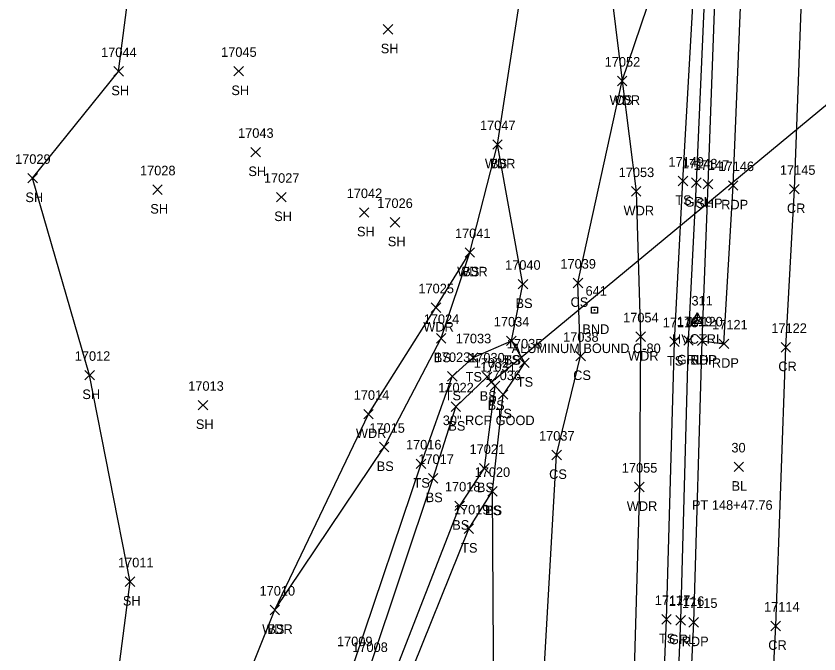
# Model space of a CAD drawing. Extents: x 1439173 to 1457902, y 641926 to 659889.
# Drawn here: x 1445536.6 to 1445704.7, y 656878.7 to 657012.1 of the extents above; entities that cross this region are included whole.
import ezdxf

# ---------------------------------------------------------------- set-up
doc = ezdxf.new("R2010")
doc.units = 0
for name, color, linetype in [('C_A', 7, 'Continuous'), ('C_C', 7, 'Continuous'), ('C_I', 7, 'Continuous'), ('C_TIC', 7, 'Continuous'), ('CPSM', 7, 'Continuous'), ('D_A', 7, 'Continuous'), ('D_C', 7, 'Continuous'), ('D_I', 7, 'Continuous'), ('D_TIC', 7, 'Continuous'), ('DCP', 7, 'Continuous'), ('L_A', 7, 'Continuous'), ('L_I', 7, 'Continuous'), ('L_TIC', 7, 'Continuous'), ('LAWA', 7, 'Continuous'), ('LELB', 7, 'Continuous'), ('Level 18', 7, 'Continuous'), ('LSOGP', 7, 'Continuous'), ('M_A', 7, 'Continuous'), ('M_C', 7, 'Continuous'), ('M_I', 7, 'Continuous'), ('P_A', 7, 'Continuous'), ('P_I', 7, 'Continuous'), ('P_TIC', 7, 'Continuous'), ('PET', 7, 'Continuous'), ('PRC', 7, 'Continuous'), ('PSP', 7, 'Continuous'), ('R_A', 7, 'Continuous'), ('R_I', 7, 'Continuous'), ('R_TIC', 7, 'Continuous'), ('RGR', 7, 'Continuous')]:
    doc.layers.add(name, color=color, linetype=linetype)

msp = doc.modelspace()

# ---------------------------------------------------------------- linework, layer by layer
at = {"layer": 'C_TIC'}
for points in [[(1445686.9, 656916.85), (1445688.89, 656918.85)], [(1445688.89, 656916.85), (1445686.9, 656918.85)]]:
    msp.add_lwpolyline(points, dxfattribs=at)
at = {"layer": 'CPSM'}
for p, q in [((1445677.96, 656947.86), (1445679.21, 656950.03)), ((1445677.96, 656947.86), (1445679.21, 656948.59)), ((1445680.46, 656947.86), (1445679.21, 656950.03)), ((1445679.21, 656948.59), (1445679.21, 656950.03)), ((1445679.21, 656948.59), (1445679.21, 656948.59)), ((1445679.21, 656948.59), (1445680.46, 656947.86)), ((1445677.96, 656947.86), (1445680.46, 656947.86))]:
    msp.add_line(p, q, dxfattribs=at)
at = {"layer": 'D_TIC'}
for points in [[(1445635.07, 656934.57), (1445637.07, 656936.57)], [(1445637.07, 656934.57), (1445635.07, 656936.57)]]:
    msp.add_lwpolyline(points, dxfattribs=at)
at = {"layer": 'DCP'}
msp.add_lwpolyline([(1445636.07, 656935.57), (1445759.09, 657037.32)], dxfattribs=at)
at = {"layer": 'L_TIC'}
for points in [[(1445613.44, 657008.35), (1445615.44, 657010.35)], [(1445615.44, 657008.35), (1445613.44, 657010.35)], [(1445557.05, 656999.55), (1445559.05, 657001.55)], [(1445559.05, 656999.55), (1445557.05, 657001.55)], [(1445582.18, 656999.6), (1445584.18, 657001.6)], [(1445584.18, 656999.6), (1445582.18, 657001.6)], [(1445662.48, 656997.56), (1445664.48, 656999.56)], [(1445664.48, 656997.56), (1445662.48, 656999.56)], [(1445662.48, 656997.56), (1445664.48, 656999.56)], [(1445664.48, 656997.56), (1445662.48, 656999.56)], [(1445636.38, 656984.27), (1445638.38, 656986.27)], [(1445638.38, 656984.27), (1445636.38, 656986.27)], [(1445636.38, 656984.27), (1445638.38, 656986.27)], [(1445638.38, 656984.27), (1445636.38, 656986.27)], [(1445585.73, 656982.66), (1445587.73, 656984.66)], [(1445587.73, 656982.66), (1445585.73, 656984.66)], [(1445539.05, 656977.22), (1445541.05, 656979.22)], [(1445541.05, 656977.22), (1445539.05, 656979.22)], [(1445675.19, 656976.63), (1445677.19, 656978.63)], [(1445677.19, 656976.63), (1445675.19, 656978.63)], [(1445565.2, 656974.82), (1445567.2, 656976.82)], [(1445567.2, 656974.82), (1445565.2, 656976.82)], [(1445665.41, 656974.45), (1445667.41, 656976.45)], [(1445667.41, 656974.45), (1445665.41, 656976.45)], [(1445591.14, 656973.25), (1445593.14, 656975.25)], [(1445593.14, 656973.25), (1445591.14, 656975.25)], [(1445608.47, 656970.05), (1445610.47, 656972.05)], [(1445610.47, 656970.05), (1445608.47, 656972.05)], [(1445614.93, 656967.99), (1445616.93, 656969.99)], [(1445616.93, 656967.99), (1445614.93, 656969.99)], [(1445630.57, 656961.68), (1445632.57, 656963.68)], [(1445632.57, 656961.68), (1445630.57, 656963.68)], [(1445630.57, 656961.68), (1445632.57, 656963.68)], [(1445632.57, 656961.68), (1445630.57, 656963.68)], [(1445641.71, 656955.06), (1445643.71, 656957.06)], [(1445643.71, 656955.06), (1445641.71, 656957.06)], [(1445653.22, 656955.3), (1445655.22, 656957.3)], [(1445655.22, 656955.3), (1445653.22, 656957.3)], [(1445623.48, 656950.14), (1445625.48, 656952.14)], [(1445625.48, 656950.14), (1445623.48, 656952.14)], [(1445624.59, 656943.73), (1445626.59, 656945.73)], [(1445626.59, 656943.73), (1445624.59, 656945.73)], [(1445639.27, 656943.2), (1445641.27, 656945.2)], [(1445641.27, 656943.2), (1445639.27, 656945.2)], [(1445639.27, 656943.2), (1445641.27, 656945.2)], [(1445641.27, 656943.2), (1445639.27, 656945.2)], [(1445666.34, 656944.06), (1445668.34, 656946.06)], [(1445668.34, 656944.06), (1445666.34, 656946.06)], [(1445673.43, 656943.03), (1445675.43, 656945.03)], [(1445675.43, 656943.03), (1445673.43, 656945.03)], [(1445631.29, 656939.68), (1445633.29, 656941.68)], [(1445633.29, 656939.68), (1445631.29, 656941.68)], [(1445653.78, 656940), (1445655.78, 656942)], [(1445655.78, 656940), (1445653.78, 656942)], [(1445642, 656938.6), (1445644, 656940.6)], [(1445644, 656938.6), (1445642, 656940.6)], [(1445550.98, 656936.02), (1445552.98, 656938.02)], [(1445552.98, 656936.02), (1445550.98, 656938.02)], [(1445626.9, 656935.77), (1445628.9, 656937.77)], [(1445628.9, 656935.77), (1445626.9, 656937.77)], [(1445634.2, 656935.67), (1445636.2, 656937.67)], [(1445636.2, 656935.67), (1445634.2, 656937.67)], [(1445635.87, 656933.76), (1445637.87, 656935.76)], [(1445637.87, 656933.76), (1445635.87, 656935.76)], [(1445635.87, 656933.76), (1445637.87, 656935.76)], [(1445637.87, 656933.76), (1445635.87, 656935.76)], [(1445637.57, 656931.98), (1445639.57, 656933.98)], [(1445639.57, 656931.98), (1445637.57, 656933.98)], [(1445637.57, 656931.98), (1445639.57, 656933.98)], [(1445639.57, 656931.98), (1445637.57, 656933.98)], [(1445574.74, 656929.75), (1445576.74, 656931.75)], [(1445576.74, 656929.75), (1445574.74, 656931.75)], [(1445627.64, 656929.41), (1445629.64, 656931.41)], [(1445629.64, 656929.41), (1445627.64, 656931.41)], [(1445609.37, 656927.86), (1445611.37, 656929.86)], [(1445611.37, 656927.86), (1445609.37, 656929.86)], [(1445612.64, 656920.97), (1445614.64, 656922.97)], [(1445614.64, 656920.97), (1445612.64, 656922.97)], [(1445648.74, 656919.32), (1445650.74, 656921.32)], [(1445650.74, 656919.32), (1445648.74, 656921.32)], [(1445620.37, 656917.48), (1445622.37, 656919.48)], [(1445622.37, 656917.48), (1445620.37, 656919.48)], [(1445633.62, 656916.54), (1445635.62, 656918.54)], [(1445635.62, 656916.54), (1445633.62, 656918.54)], [(1445622.9, 656914.45), (1445624.9, 656916.45)], [(1445624.9, 656914.45), (1445622.9, 656916.45)], [(1445635.33, 656911.74), (1445637.33, 656913.74)], [(1445637.33, 656911.74), (1445635.33, 656913.74)], [(1445635.33, 656911.74), (1445637.33, 656913.74)], [(1445637.33, 656911.74), (1445635.33, 656913.74)], [(1445666.07, 656912.63), (1445668.07, 656914.63)], [(1445668.07, 656912.63), (1445666.07, 656914.63)], [(1445628.46, 656908.69), (1445630.46, 656910.69)], [(1445630.46, 656908.69), (1445628.46, 656910.69)], [(1445630.36, 656903.89), (1445632.36, 656905.89)], [(1445632.36, 656903.89), (1445630.36, 656905.89)], [(1445559.45, 656892.82), (1445561.45, 656894.82)], [(1445561.45, 656892.82), (1445559.45, 656894.82)], [(1445589.75, 656886.9), (1445591.75, 656888.9)], [(1445591.75, 656886.9), (1445589.75, 656888.9)], [(1445589.75, 656886.9), (1445591.75, 656888.9)], [(1445591.75, 656886.9), (1445589.75, 656888.9)], [(1445671.76, 656884.93), (1445673.76, 656886.93)], [(1445673.76, 656884.93), (1445671.76, 656886.93)]]:
    msp.add_lwpolyline(points, dxfattribs=at)
at = {"layer": 'LAWA'}
msp.add_lwpolyline([(1445549.16, 656787.26), (1445560.04, 656817.25), (1445574.33, 656847.17), (1445590.75, 656887.9), (1445610.37, 656928.86), (1445624.48, 656951.14), (1445631.57, 656962.68), (1445637.38, 656985.27), (1445642.6, 657019.17), (1445642.86, 657045.1), (1445656.15, 657048.74), (1445660.69, 657021.25), (1445663.48, 656998.56), (1445666.41, 656975.45), (1445667.34, 656945.06), (1445667.07, 656913.63), (1445665.91, 656873.01), (1445660.77, 656837.45), (1445662.23, 656800.08), (1445660.26, 656770.47)], dxfattribs=at)
at = {"layer": 'LELB'}
for points in [[(1445650.23, 656711.75), (1445647.66, 656736.62), (1445649.73, 656770.68), (1445651.41, 656806), (1445649.65, 656830.02), (1445646.21, 656859.33), (1445649.74, 656920.32), (1445654.78, 656941), (1445654.22, 656956.3), (1445663.48, 656998.56), (1445672.68, 657025.79), (1445670.34, 657078.53), (1445676.35, 657121.77), (1445679.07, 657170.34), (1445681.77, 657226.91), (1445684.63, 657279.22), (1445685.42, 657325.77), (1445684.38, 657371.66), (1445688.17, 657412.44), (1445687.41, 657443.56)], [(1445669.08, 656788.22), (1445670.63, 656835.19), (1445672.76, 656885.93), (1445674.43, 656944.03), (1445676.19, 656977.63), (1445678.8, 657024.14), (1445680.16, 657078.86), (1445681.92, 657121.79), (1445685.16, 657169.95), (1445686.84, 657226.5), (1445689.82, 657278.84), (1445690.63, 657325.19), (1445692.61, 657371.23), (1445694.53, 657411.5), (1445694.73, 657442.59)], [(1445640.27, 656944.2), (1445642.71, 656956.06), (1445637.38, 656985.27)], [(1445590.75, 656887.9), (1445613.64, 656921.97), (1445625.59, 656944.73), (1445631.57, 656962.68)], [(1445560.04, 656817.25), (1445585.14, 656833.03), (1445607.53, 656877.33), (1445621.37, 656918.48), (1445627.9, 656936.77), (1445632.29, 656940.68), (1445640.27, 656944.2), (1445643, 656939.6), (1445638.57, 656932.98)], [(1445560.04, 656817.25), (1445588.35, 656831.92), (1445610.71, 656876.11), (1445623.9, 656915.45), (1445628.64, 656930.41), (1445635.2, 656936.67), (1445636.87, 656934.76)], [(1445574.94, 656810.71), (1445594.14, 656827.98), (1445615.23, 656873.14), (1445629.46, 656909.69), (1445634.62, 656917.54), (1445636.87, 656934.76)], [(1445574.94, 656810.71), (1445599.9, 656826.43), (1445617.75, 656871.15), (1445631.36, 656904.89), (1445636.33, 656912.74), (1445638.57, 656932.98)], [(1445643.84, 656401.58), (1445642.29, 656409.32), (1445638.69, 656445.44), (1445637.3, 656496.33), (1445637.85, 656534.14), (1445636.46, 656585.29), (1445644.39, 656639.69), (1445645.64, 656671.81), (1445650.23, 656711.75), (1445623.9, 656738.63), (1445636.97, 656772.03), (1445631.36, 656805.07), (1445638.69, 656835.26), (1445636.61, 656867.9), (1445636.33, 656912.74)]]:
    msp.add_lwpolyline(points, dxfattribs=at)
at = {"layer": 'Level 18'}
msp.add_lwpolyline([(1445657.03, 656951.26), (1445658.28, 656951.26), (1445658.28, 656950.01), (1445657.03, 656950.01)], close=True, dxfattribs=at)
msp.add_circle((1445657.66, 656950.64), 0.0833, dxfattribs=at)
at = {"layer": 'LSOGP'}
msp.add_lwpolyline([(1445549.16, 656787.26), (1445555.68, 656856.68), (1445560.45, 656893.82), (1445551.97, 656937.02), (1445540.05, 656978.22), (1445558.04, 657000.54), (1445565.23, 657056.03), (1445566.69, 657103.26), (1445566.42, 657159.75), (1445569.17, 657208.09), (1445569.74, 657248.86), (1445569.16, 657298.43), (1445580.1, 657325.58), (1445578.48, 657375.66), (1445581.22, 657434.26)], dxfattribs=at)
at = {"layer": 'P_TIC'}
for points in [[(1445680.46, 656975.96), (1445682.46, 656977.96)], [(1445682.46, 656975.96), (1445680.46, 656977.96)], [(1445685.72, 656975.7), (1445687.72, 656977.7)], [(1445687.72, 656975.7), (1445685.72, 656977.7)], [(1445698.53, 656974.93), (1445700.53, 656976.93)], [(1445700.53, 656974.93), (1445698.53, 656976.93)], [(1445679.21, 656943.21), (1445681.21, 656945.21)], [(1445681.21, 656943.21), (1445679.21, 656945.21)], [(1445679.21, 656943.21), (1445681.21, 656945.21)], [(1445681.21, 656943.21), (1445679.21, 656945.21)], [(1445683.77, 656942.57), (1445685.77, 656944.57)], [(1445685.77, 656942.57), (1445683.77, 656944.57)], [(1445696.73, 656941.86), (1445698.73, 656943.86)], [(1445698.73, 656941.86), (1445696.73, 656943.86)], [(1445677.45, 656884.33), (1445679.45, 656886.33)], [(1445679.45, 656884.33), (1445677.45, 656886.33)], [(1445694.63, 656883.56), (1445696.63, 656885.56)], [(1445696.63, 656883.56), (1445694.63, 656885.56)]]:
    msp.add_lwpolyline(points, dxfattribs=at)
at = {"layer": 'PET'}
msp.add_lwpolyline([(1445674.06, 656787.97), (1445676.13, 656836.05), (1445678.45, 656885.33), (1445680.21, 656944.21), (1445684.77, 656943.57), (1445686.72, 656976.7), (1445688.69, 657024.27), (1445691.25, 657078.98), (1445693.14, 657120.79), (1445695.32, 657171.42), (1445697.69, 657225.98), (1445700.13, 657278.72), (1445702.21, 657325.19), (1445703.68, 657371.46), (1445705.22, 657409.94), (1445706.05, 657442.81)], dxfattribs=at)
at = {"layer": 'PRC'}
msp.add_lwpolyline([(1445688.91, 656739.66), (1445692.12, 656804.69), (1445693.14, 656836.42), (1445695.63, 656884.56), (1445697.73, 656942.86), (1445699.53, 656975.93), (1445701.27, 657023.03), (1445703.69, 657078), (1445705.96, 657118.62), (1445708.36, 657172.58), (1445710.8, 657225.13), (1445713.11, 657277.87), (1445714.93, 657324.03), (1445716.27, 657370.27), (1445717.73, 657411.99), (1445719.32, 657456.29)], dxfattribs=at)
at = {"layer": 'PSP'}
msp.add_lwpolyline([(1445680.21, 656944.21), (1445681.46, 656976.96), (1445683.2, 657024.66), (1445685.97, 657078.85), (1445688.38, 657121.04), (1445690.34, 657171.43), (1445693.15, 657225.87), (1445694.74, 657279.06), (1445697.68, 657325.54), (1445699.13, 657371.56), (1445700.44, 657410.56), (1445701.14, 657442.77)], dxfattribs=at)
at = {"layer": 'R_TIC'}
for points in [[(1445678, 656976.26), (1445680, 656978.26)], [(1445680, 656976.26), (1445678, 656978.26)], [(1445676.37, 656943.26), (1445678.37, 656945.26)], [(1445678.37, 656943.26), (1445676.37, 656945.26)], [(1445674.74, 656884.75), (1445676.74, 656886.75)], [(1445676.74, 656884.75), (1445674.74, 656886.75)]]:
    msp.add_lwpolyline(points, dxfattribs=at)
at = {"layer": 'RGR'}
msp.add_lwpolyline([(1445671.83, 656788.08), (1445673.76, 656836.39), (1445675.74, 656885.75), (1445677.37, 656944.26), (1445679, 656977.26), (1445681.14, 657024.78), (1445683.77, 657078.99), (1445685.73, 657121.16), (1445687.63, 657171.34), (1445690, 657226.47), (1445692.06, 657279.07), (1445694.07, 657325.42), (1445695.84, 657371.69), (1445697.57, 657411.07), (1445697.86, 657442.22)], dxfattribs=at)

# ---------------------------------------------------------------- texts
at = {"layer": 'C_A'}
for s, p in [('HVCTRL', (1445673.9, 656943.59)), ('BL', (1445686.38, 656912.85))]:
    msp.add_text(s, height=2, dxfattribs=at).set_placement(p)
at = {"layer": 'C_C'}
msp.add_text('PT 148+47.76', height=2, dxfattribs=at).set_placement((1445678.09, 656908.85))
at = {"layer": 'C_I'}
for s, p in [('311', (1445677.98, 656951.59)), ('30', (1445686.34, 656920.85))]:
    msp.add_text(s, height=2, dxfattribs=at).set_placement(p)
at = {"layer": 'D_A'}
msp.add_text('P', height=2, dxfattribs=at).set_placement((1445635.45, 656930.57))
at = {"layer": 'D_C'}
msp.add_text('30" RCP GOOD', height=2, dxfattribs=at).set_placement((1445625.92, 656926.57))
at = {"layer": 'D_I'}
msp.add_text('17032', height=2, dxfattribs=at).set_placement((1445632.4, 656938.57))
at = {"layer": 'L_A'}
for s, p in [('SH', (1445612.93, 657004.35)), ('SH', (1445556.53, 656995.55)), ('SH', (1445581.66, 656995.6)), ('WDR', (1445660.84, 656993.56)), ('CS', (1445661.92, 656993.56)), ('WDR', (1445634.74, 656980.27)), ('BS', (1445635.82, 656980.27)), ('SH', (1445585.22, 656978.66)), ('SH', (1445538.54, 656973.22)), ('TS', (1445674.6, 656972.63)), ('SH', (1445564.69, 656970.82)), ('WDR', (1445663.77, 656970.45)), ('SH', (1445590.63, 656969.25)), ('SH', (1445607.95, 656966.05)), ('SH', (1445614.41, 656963.99)), ('WDR', (1445628.93, 656957.68)), ('BS', (1445630.01, 656957.68)), ('BS', (1445641.15, 656951.06)), ('CS', (1445652.66, 656951.3)), ('WDR', (1445621.84, 656946.14)), ('BS', (1445624.03, 656939.73)), ('WDR', (1445664.7, 656940.06)), ('TS', (1445638.68, 656939.2)), ('BS', (1445638.71, 656939.2)), ('TS', (1445672.84, 656939.03)), ('TS', (1445630.7, 656935.68)), ('TS', (1445641.41, 656934.6)), ('CS', (1445653.22, 656936)), ('SH', (1445550.46, 656932.02)), ('TS', (1445626.31, 656931.77)), ('BS', (1445633.64, 656931.67)), ('BS', (1445635.31, 656929.76)), ('BS', (1445635.31, 656929.76)), ('TS', (1445636.98, 656927.98)), ('TS', (1445636.98, 656927.98)), ('SH', (1445574.22, 656925.75)), ('BS', (1445627.08, 656925.41)), ('WDR', (1445607.73, 656923.86)), ('BS', (1445612.08, 656916.97)), ('CS', (1445648.18, 656915.32)), ('TS', (1445619.78, 656913.48)), ('BS', (1445633.06, 656912.54)), ('BS', (1445622.34, 656910.45)), ('TS', (1445634.74, 656907.74)), ('BS', (1445634.77, 656907.74)), ('WDR', (1445664.44, 656908.63)), ('BS', (1445627.9, 656904.69)), ('TS', (1445629.77, 656899.89)), ('SH', (1445558.94, 656888.82)), ('WDR', (1445588.11, 656882.9)), ('BS', (1445589.19, 656882.9)), ('TS', (1445671.17, 656880.93))]:
    msp.add_text(s, height=2, dxfattribs=at).set_placement(p)
at = {"layer": 'L_I'}
for s, p in [('17044', (1445554.38, 657003.55)), ('17045', (1445579.51, 657003.6)), ('17052', (1445659.81, 657001.56)), ('17052', (1445659.81, 657001.56)), ('17047', (1445633.71, 656988.27)), ('17047', (1445633.71, 656988.27)), ('17043', (1445583.06, 656986.66)), ('17029', (1445536.38, 656981.22)), ('17149', (1445673.16, 656980.63)), ('17028', (1445562.53, 656978.82)), ('17053', (1445662.74, 656978.45)), ('17027', (1445588.47, 656977.25)), ('17042', (1445605.8, 656974.05)), ('17026', (1445612.2, 656971.99)), ('17041', (1445628.47, 656965.68)), ('17041', (1445628.47, 656965.68)), ('17040', (1445638.96, 656959.06)), ('17039', (1445650.54, 656959.3)), ('17025', (1445620.81, 656954.14)), ('17054', (1445663.67, 656948.06)), ('17024', (1445621.92, 656947.73)), ('17034', (1445636.6, 656947.2)), ('17034', (1445636.6, 656947.2)), ('17118', (1445671.97, 656947.03)), ('17033', (1445628.62, 656943.68)), ('17038', (1445651.11, 656944)), ('17035', (1445639.33, 656942.6)), ('17012', (1445548.87, 656940.02)), ('17023', (1445624.23, 656939.77)), ('17030', (1445631.44, 656939.67)), ('17031', (1445633.76, 656937.76)), ('17031', (1445633.76, 656937.76)), ('17036', (1445634.85, 656935.98)), ('17036', (1445634.85, 656935.98)), ('17013', (1445572.63, 656933.75)), ('17022', (1445624.97, 656933.41)), ('17014', (1445607.27, 656931.86)), ('17015', (1445610.54, 656924.97)), ('17037', (1445646.07, 656923.32)), ('17016', (1445618.21, 656921.48)), ('17021', (1445631.52, 656920.54)), ('17017', (1445620.8, 656918.45)), ('17055', (1445663.4, 656916.63)), ('17020', (1445632.58, 656915.74)), ('17020', (1445632.58, 656915.74)), ('17018', (1445626.36, 656912.69)), ('17019', (1445628.25, 656907.89)), ('17011', (1445557.92, 656896.82)), ('17010', (1445587.56, 656890.9)), ('17010', (1445587.56, 656890.9)), ('17117', (1445670.3, 656888.93)), ('17009', (1445603.77, 656880.33)), ('17008', (1445606.97, 656879.11))]:
    msp.add_text(s, height=2, dxfattribs=at).set_placement(p)
at = {"layer": 'M_A'}
msp.add_text('BND', height=2, dxfattribs=at).set_placement((1445655.14, 656945.64))
at = {"layer": 'M_C'}
msp.add_text('ALUMINUM BOUND C-80', height=2, dxfattribs=at).set_placement((1445640.34, 656941.64))
at = {"layer": 'M_I'}
msp.add_text('641', height=2, dxfattribs=at).set_placement((1445655.81, 656953.64))
at = {"layer": 'P_A'}
for s, p in [('SHP', (1445678.99, 656971.96)), ('RDP', (1445684.21, 656971.7)), ('CR', (1445697.96, 656970.93)), ('SHP', (1445677.75, 656939.21)), ('RDP', (1445677.7, 656939.21)), ('RDP', (1445682.26, 656938.57)), ('CR', (1445696.16, 656937.86)), ('RDP', (1445675.93, 656880.33)), ('CR', (1445694.06, 656879.56))]:
    msp.add_text(s, height=2, dxfattribs=at).set_placement(p)
at = {"layer": 'P_I'}
for s, p in [('17147', (1445678.44, 656979.96)), ('17146', (1445683.64, 656979.7)), ('17145', (1445696.5, 656978.93)), ('17120', (1445677.1, 656947.21)), ('17120', (1445677.1, 656947.21)), ('17121', (1445682.31, 656946.57)), ('17122', (1445694.7, 656945.86)), ('17115', (1445675.99, 656888.33)), ('17114', (1445693.17, 656887.56))]:
    msp.add_text(s, height=2, dxfattribs=at).set_placement(p)
at = {"layer": 'R_A'}
for p in [(1445676.54, 656972.26), (1445674.92, 656939.26), (1445673.28, 656880.75)]:
    msp.add_text('GRL', height=2, dxfattribs=at).set_placement(p)
at = {"layer": 'R_I'}
for s, p in [('17148', (1445675.98, 656980.26)), ('17119', (1445674.91, 656947.26)), ('17116', (1445673.23, 656888.75))]:
    msp.add_text(s, height=2, dxfattribs=at).set_placement(p)

doc.saveas('drawing.dxf')
